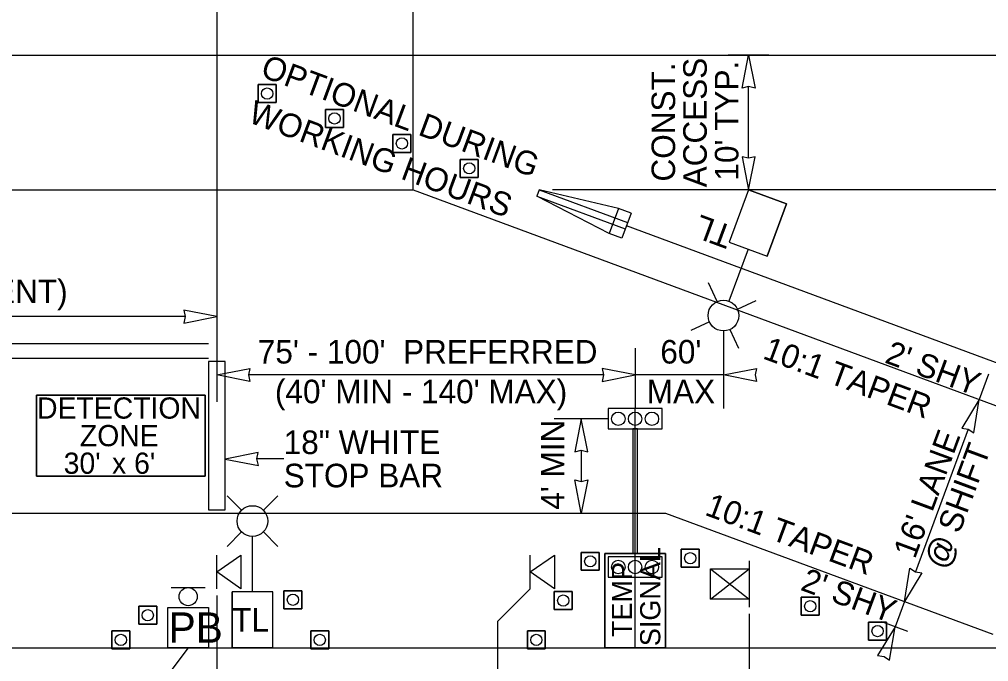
# Model space of a CAD drawing. Extents: x 99976 to 100136, y 99905 to 100011.
# Drawn here: x 100009.271 to 100012.15, y 99916.138 to 99918.045 of the extents above; entities that cross this region are included whole.
import ezdxf

# ---------------------------------------------------------------- set-up
doc = ezdxf.new("R2010")
doc.units = 0
for name, color, linetype in [('RD_ED_ShoulderPavedEdge', 7, 'Continuous'), ('RD_MK_LineEdgeWhite', 7, 'Continuous'), ('RD_MK_LineNoPass', 7, 'Continuous'), ('TR_WZ_BarrierTemp', 7, 'Continuous'), ('TR_WZ_PortableLightStandard', 7, 'Continuous'), ('TR_WZ_PortableSignMount5ftMinBlk-Wht', 7, 'Continuous'), ('TR_WZ_PortableSignMountBlk-Wht', 7, 'Continuous'), ('TR_WZ_ScaleTerminalEndSection', 7, 'Continuous'), ('TR_WZ_Sign', 7, 'Continuous'), ('TR_WZ_TempSignal', 7, 'Continuous'), ('TR_WZ_TrafficCone', 7, 'Continuous'), ('TR_WZ_WorkZoneDetails', 7, 'Continuous'), ('TR_WZ_WorkZoneTextCurrent', 7, 'Continuous')]:
    doc.layers.add(name, color=color, linetype=linetype)

msp = doc.modelspace()

# ---------------------------------------------------------------- linework, layer by layer
at = {"layer": 'RD_ED_ShoulderPavedEdge'}
for p, q in [((100000.1076, 99917.9393), (100015.45, 99917.9393)), ((100000.1076, 99916.1793), (100015.45, 99916.1793))]:
    msp.add_line(p, q, dxfattribs=at)
at = {"layer": 'RD_MK_LineEdgeWhite'}
for p, q in [((100000.1076, 99917.5393), (100010.4406, 99917.5393)), ((100010.4406, 99917.5393), (100012.9246, 99916.6193)), ((100000.1076, 99916.5793), (100011.1899, 99916.5793)), ((100011.1899, 99916.5793), (100012.1619, 99916.2193))]:
    msp.add_line(p, q, dxfattribs=at)
at = {"layer": 'RD_MK_LineNoPass'}
for p, q in [((100006.4076, 99917.0826), (100009.8326, 99917.0826)), ((100006.4076, 99917.0393), (100009.8326, 99917.0393))]:
    msp.add_line(p, q, dxfattribs=at)
at = {"layer": 'TR_WZ_BarrierTemp'}
msp.add_line((100012.9895, 99916.7232), (100011.074, 99917.4327), dxfattribs=at)
at = {"layer": 'TR_WZ_PortableLightStandard'}
for p, q in [((100011.4367, 99917.5393), (100011.3791, 99917.3837)), ((100011.4367, 99917.5393), (100011.3791, 99917.3837)), ((100011.4367, 99917.5393), (100011.5492, 99917.4976)), ((100011.5492, 99917.4976), (100011.4916, 99917.342)), ((100011.4916, 99917.342), (100011.5492, 99917.4976)), ((100011.4353, 99917.3628), (100011.3782, 99917.2087)), ((100011.3791, 99917.3837), (100011.4916, 99917.342)), ((100011.3432, 99917.2073), (100011.3178, 99917.2626)), ((100011.4039, 99917.1848), (100011.4593, 99917.2103)), ((100011.3207, 99917.1467), (100011.2655, 99917.1212)), ((100011.3815, 99917.1242), (100011.4069, 99917.0688)), ((100009.9312, 99916.5878), (100009.8881, 99916.6309)), ((100009.996, 99916.5878), (100010.0389, 99916.6309)), ((100009.9312, 99916.5231), (100009.8881, 99916.48)), ((100009.9636, 99916.3453), (100009.9636, 99916.5097)), ((100009.996, 99916.5231), (100010.0389, 99916.48)), ((100009.9036, 99916.1793), (100009.9036, 99916.3453)), ((100010.0236, 99916.3453), (100009.9036, 99916.3453)), ((100009.9036, 99916.3453), (100009.9036, 99916.1793)), ((100010.0236, 99916.1793), (100010.0236, 99916.3453)), ((100010.0236, 99916.1793), (100010.0236, 99916.3453)), ((100010.0236, 99916.1793), (100009.9036, 99916.1793))]:
    msp.add_line(p, q, dxfattribs=at)
for points in [[(100011.5492, 99917.4976), (100011.493, 99917.5185), (100011.4367, 99917.5393)], [(100011.3791, 99917.3837), (100011.4353, 99917.3628), (100011.4916, 99917.342)], [(100010.0236, 99916.3453), (100009.9636, 99916.3453), (100009.9036, 99916.3453)], [(100009.9036, 99916.1793), (100009.9636, 99916.1793), (100010.0236, 99916.1793)]]:
    msp.add_lwpolyline(points, dxfattribs=at)
for centre in [(100011.3623, 99917.1657), (100011.3623, 99917.1657), (100009.9635, 99916.5555), (100009.9635, 99916.5555)]:
    msp.add_circle(centre, 0.0457, dxfattribs=at)
at = {"layer": 'TR_WZ_PortableSignMount5ftMinBlk-Wht'}
for p, q in [((100011.4384, 99916.4376), (100011.4384, 99916.2997)), ((100011.3233, 99916.3238), (100011.4384, 99916.4134)), ((100011.3233, 99916.4134), (100011.4384, 99916.3238)), ((100011.3807, 99916.3685), (100011.3807, 99916.3685)), ((100011.3808, 99916.3686), (100011.3808, 99916.3686))]:
    msp.add_line(p, q, dxfattribs=at)
msp.add_lwpolyline([(100011.3233, 99916.3238), (100011.3233, 99916.4134), (100011.4384, 99916.4134), (100011.4384, 99916.3238)], close=True, dxfattribs=at)
at = {"layer": 'TR_WZ_PortableSignMountBlk-Wht'}
for p, q in [((100009.8576, 99916.3547), (100009.8576, 99916.4547)), ((100010.7884, 99916.3547), (100010.7884, 99916.4547))]:
    msp.add_line(p, q, dxfattribs=at)
for points in [[(100009.8576, 99916.4046), (100009.9294, 99916.4547), (100009.9294, 99916.3547)], [(100010.7884, 99916.4046), (100010.8602, 99916.4547), (100010.8602, 99916.3547)]]:
    msp.add_lwpolyline(points, close=True, dxfattribs=at)
at = {"layer": 'TR_WZ_ScaleTerminalEndSection'}
for p, q in [((100010.8149, 99917.5393), (100010.8079, 99917.5206)), ((100010.8149, 99917.5393), (100011.0775, 99917.4421)), ((100011.0504, 99917.4841), (100010.8149, 99917.5393)), ((100010.8079, 99917.5206), (100011.0705, 99917.4233)), ((100011.0226, 99917.4091), (100010.8079, 99917.5206)), ((100011.0504, 99917.4841), (100011.0226, 99917.4091)), ((100011.0879, 99917.4702), (100011.0504, 99917.4841)), ((100011.0879, 99917.4702), (100011.0601, 99917.3952)), ((100011.0601, 99917.3952), (100011.0226, 99917.4091))]:
    msp.add_line(p, q, dxfattribs=at)
at = {"layer": 'TR_WZ_Sign'}
msp.add_line((100009.7226, 99916.3583), (100009.8226, 99916.3583), dxfattribs=at)
msp.add_circle((100009.7726, 99916.3313), 0.027, dxfattribs=at)
msp.add_circle((100009.7726, 99916.3313), 0.027, dxfattribs=at)
at = {"layer": 'TR_WZ_TempSignal'}
for p, q in [((100011.02, 99916.8893), (100011.02, 99916.8293)), ((100011.1798, 99916.8893), (100011.02, 99916.8893)), ((100011.0999, 99916.1789), (100011.0999, 99916.8893)), ((100011.1798, 99916.8293), (100011.1798, 99916.8893)), ((100011.02, 99916.8293), (100011.1798, 99916.8293)), ((100011.0932, 99916.8293), (100011.0932, 99916.4591)), ((100011.1065, 99916.8293), (100011.0932, 99916.8293)), ((100011.1065, 99916.4591), (100011.1065, 99916.8293)), ((100011.0098, 99916.1789), (100011.0098, 99916.4591)), ((100011.0098, 99916.4591), (100011.1899, 99916.4591)), ((100011.0932, 99916.4591), (100011.0098, 99916.4591)), ((100011.0098, 99916.4591), (100011.0098, 99916.1789)), ((100011.02, 99916.4491), (100011.02, 99916.3891)), ((100011.1798, 99916.4491), (100011.02, 99916.4491)), ((100011.0932, 99916.4591), (100011.1065, 99916.4591)), ((100011.1065, 99916.4591), (100011.0932, 99916.4591)), ((100011.1899, 99916.4591), (100011.1065, 99916.4591)), ((100011.1798, 99916.3891), (100011.1798, 99916.4491)), ((100011.1899, 99916.4591), (100011.1899, 99916.1789)), ((100011.1899, 99916.1789), (100011.1899, 99916.4591)), ((100011.02, 99916.3891), (100011.1798, 99916.3891)), ((100011.1899, 99916.1789), (100011.0098, 99916.1789)), ((100011.0098, 99916.1789), (100011.1899, 99916.1789))]:
    msp.add_line(p, q, dxfattribs=at)
for points in [[(100011.1798, 99916.8293), (100011.1798, 99916.8893), (100011.02, 99916.8893), (100011.02, 99916.8293), (100011.1798, 99916.8293)], [(100011.1798, 99916.3891), (100011.1798, 99916.4491), (100011.02, 99916.4491), (100011.02, 99916.3891), (100011.1798, 99916.3891)]]:
    msp.add_lwpolyline(points, dxfattribs=at)
msp.add_lwpolyline([(100009.7126, 99916.2993), (100009.8326, 99916.2993), (100009.8326, 99916.1793), (100009.7126, 99916.1793)], close=True, dxfattribs=at)
msp.add_lwpolyline([(100009.7126, 99916.2993), (100009.8326, 99916.2993), (100009.8326, 99916.1793), (100009.7126, 99916.1793)], close=True, dxfattribs=at)
for centre in [(100011.0499, 99916.8593), (100011.0499, 99916.8593), (100011.0999, 99916.8593), (100011.0999, 99916.8593), (100011.1498, 99916.8593), (100011.1498, 99916.8593), (100011.0499, 99916.4191), (100011.0499, 99916.4191), (100011.0999, 99916.4191), (100011.0999, 99916.4191), (100011.1498, 99916.4191), (100011.1498, 99916.4191)]:
    msp.add_circle(centre, 0.02, dxfattribs=at)
at = {"layer": 'TR_WZ_TrafficCone'}
for points in [[(100010.0339, 99917.8518), (100009.9805, 99917.8518), (100009.9805, 99917.7984), (100010.0339, 99917.7984), (100010.0339, 99917.8518)], [(100010.0339, 99917.7984), (100009.9805, 99917.7984), (100009.9805, 99917.8518), (100010.0339, 99917.8518), (100010.0339, 99917.7984)], [(100010.2339, 99917.7777), (100010.1805, 99917.7777), (100010.1805, 99917.7244), (100010.2339, 99917.7244), (100010.2339, 99917.7777)], [(100010.2339, 99917.7244), (100010.1805, 99917.7244), (100010.1805, 99917.7777), (100010.2339, 99917.7777), (100010.2339, 99917.7244)], [(100010.4339, 99917.7036), (100010.3805, 99917.7036), (100010.3805, 99917.6503), (100010.4339, 99917.6503), (100010.4339, 99917.7036)], [(100010.4339, 99917.6503), (100010.3805, 99917.6503), (100010.3805, 99917.7036), (100010.4339, 99917.7036), (100010.4339, 99917.6503)], [(100010.6339, 99917.6295), (100010.5805, 99917.6295), (100010.5805, 99917.5762), (100010.6339, 99917.5762), (100010.6339, 99917.6295)], [(100010.6339, 99917.5762), (100010.5805, 99917.5762), (100010.5805, 99917.6295), (100010.6339, 99917.6295), (100010.6339, 99917.5762)], [(100011.237, 99916.472), (100011.2903, 99916.472), (100011.2903, 99916.4187), (100011.237, 99916.4187), (100011.237, 99916.472)], [(100011.237, 99916.4187), (100011.2903, 99916.4187), (100011.2903, 99916.472), (100011.237, 99916.472), (100011.237, 99916.4187)], [(100010.9931, 99916.4626), (100010.9398, 99916.4626), (100010.9398, 99916.4093), (100010.9931, 99916.4093), (100010.9931, 99916.4626)], [(100010.9931, 99916.4093), (100010.9398, 99916.4093), (100010.9398, 99916.4626), (100010.9931, 99916.4626), (100010.9931, 99916.4093)], [(100010.1101, 99916.3486), (100010.0568, 99916.3486), (100010.0568, 99916.2953), (100010.1101, 99916.2953), (100010.1101, 99916.3486)], [(100010.1101, 99916.2953), (100010.0568, 99916.2953), (100010.0568, 99916.3486), (100010.1101, 99916.3486), (100010.1101, 99916.2953)], [(100010.8599, 99916.346), (100010.9132, 99916.346), (100010.9132, 99916.2926), (100010.8599, 99916.2926), (100010.8599, 99916.346)], [(100010.8599, 99916.2926), (100010.9132, 99916.2926), (100010.9132, 99916.346), (100010.8599, 99916.346), (100010.8599, 99916.2926)], [(100011.5933, 99916.3294), (100011.6466, 99916.3294), (100011.6466, 99916.2761), (100011.5933, 99916.2761), (100011.5933, 99916.3294)], [(100011.5933, 99916.2761), (100011.6466, 99916.2761), (100011.6466, 99916.3294), (100011.5933, 99916.3294), (100011.5933, 99916.2761)], [(100009.6259, 99916.3026), (100009.6792, 99916.3026), (100009.6792, 99916.2493), (100009.6259, 99916.2493), (100009.6259, 99916.3026)], [(100009.6259, 99916.2493), (100009.6792, 99916.2493), (100009.6792, 99916.3026), (100009.6259, 99916.3026), (100009.6259, 99916.2493)], [(100011.7933, 99916.2553), (100011.8466, 99916.2553), (100011.8466, 99916.202), (100011.7933, 99916.202), (100011.7933, 99916.2553)], [(100011.7933, 99916.202), (100011.8466, 99916.202), (100011.8466, 99916.2553), (100011.7933, 99916.2553), (100011.7933, 99916.202)], [(100009.5459, 99916.2293), (100009.5992, 99916.2293), (100009.5992, 99916.176), (100009.5459, 99916.176), (100009.5459, 99916.2293)], [(100009.5459, 99916.176), (100009.5992, 99916.176), (100009.5992, 99916.2293), (100009.5459, 99916.2293), (100009.5459, 99916.176)], [(100010.1901, 99916.2293), (100010.1368, 99916.2293), (100010.1368, 99916.176), (100010.1901, 99916.176), (100010.1901, 99916.2293)], [(100010.1901, 99916.176), (100010.1368, 99916.176), (100010.1368, 99916.2293), (100010.1901, 99916.2293), (100010.1901, 99916.176)], [(100010.7799, 99916.2293), (100010.8332, 99916.2293), (100010.8332, 99916.176), (100010.7799, 99916.176), (100010.7799, 99916.2293)], [(100010.7799, 99916.176), (100010.8332, 99916.176), (100010.8332, 99916.2293), (100010.7799, 99916.2293), (100010.7799, 99916.176)]]:
    msp.add_lwpolyline(points, dxfattribs=at)
for centre in [(100010.0072, 99917.8251), (100010.2072, 99917.751), (100010.4072, 99917.677), (100010.6072, 99917.6029), (100010.9665, 99916.436), (100011.2637, 99916.4453), (100010.0835, 99916.3219), (100010.8865, 99916.3193), (100011.62, 99916.3027), (100009.6526, 99916.276), (100011.82, 99916.2287), (100009.5726, 99916.2026), (100010.1635, 99916.2026), (100010.8065, 99916.2026)]:
    msp.add_circle(centre, 0.0167, dxfattribs=at)
at = {"layer": 'TR_WZ_WorkZoneDetails'}
for p, q in [((100009.8576, 99918.2793), (100009.8576, 99916.9093)), ((100010.4406, 99917.5393), (100010.4406, 99918.2793)), ((100011.4967, 99917.9393), (100011.3767, 99917.9393)), ((100011.4367, 99917.633), (100011.4367, 99917.8456)), ((100012.7386, 99917.5393), (100010.8549, 99917.5393)), ((100009.7638, 99917.1626), (100006.5013, 99917.1626)), ((100011.3623, 99917.12), (100011.3623, 99916.8893)), ((100011.0999, 99917.0693), (100011.0999, 99916.8893)), ((100011.0061, 99916.9893), (100009.9513, 99916.9893)), ((100011.3623, 99916.9893), (100011.0999, 99916.9893)), ((100012.1497, 99916.9916), (100012.1219, 99916.9166)), ((100011.02, 99916.8593), (100010.86, 99916.8593)), ((100012.0894, 99916.8287), (100011.9322, 99916.4043)), ((100010.94, 99916.7656), (100010.94, 99916.673)), ((100010.0563, 99916.7401), (100009.9763, 99916.7401)), ((100010.7884, 99916.3547), (100010.6914, 99916.2577)), ((100009.8576, 99916.3347), (100009.8576, 99915.8393)), ((100011.8996, 99916.3164), (100011.8718, 99916.2414)), ((100011.4384, 99916.2797), (100011.4384, 99915.8393)), ((100010.6914, 99916.2577), (100010.6914, 99915.8393)), ((100011.9094, 99916.2275), (100011.8322, 99916.2561)), ((100009.7726, 99916.1793), (100009.7126, 99916.0993))]:
    msp.add_line(p, q, dxfattribs=at)
for points in [[(100011.4367, 99917.9393), (100011.456, 99917.841), (100011.4367, 99917.8456), (100011.4174, 99917.841)], [(100011.4367, 99917.5393), (100011.456, 99917.6376), (100011.4367, 99917.633), (100011.4174, 99917.6376)], [(100009.8576, 99917.1626), (100009.7593, 99917.1819), (100009.7638, 99917.1626), (100009.7593, 99917.1434)], [(100009.8576, 99916.9893), (100009.9558, 99917.0085), (100009.9513, 99916.9893), (100009.9558, 99916.97)], [(100011.0999, 99916.9893), (100011.0016, 99917.0085), (100011.0061, 99916.9893), (100011.0016, 99916.97)], [(100011.3623, 99916.9893), (100011.4606, 99917.0085), (100011.4561, 99916.9893), (100011.4606, 99916.97)], [(100012.1219, 99916.9166), (100012.0697, 99916.8311), (100012.0894, 99916.8287), (100012.1058, 99916.8177)], [(100010.94, 99916.8593), (100010.9207, 99916.761), (100010.94, 99916.7656), (100010.9593, 99916.761)], [(100009.8826, 99916.7393), (100009.981, 99916.7209), (100009.9763, 99916.7401), (100009.9807, 99916.7594)], [(100010.94, 99916.5793), (100010.9207, 99916.6776), (100010.94, 99916.673), (100010.9593, 99916.6776)], [(100011.8996, 99916.3164), (100011.9157, 99916.4153), (100011.9322, 99916.4043), (100011.9518, 99916.4019)], [(100011.8718, 99916.2414), (100011.8196, 99916.156), (100011.8393, 99916.1535), (100011.8558, 99916.1426)]]:
    msp.add_lwpolyline(points, close=True, dxfattribs=at)
for points in [[(100009.8326, 99916.5893), (100009.8826, 99916.5893), (100009.8826, 99917.0293), (100009.8326, 99917.0293), (100009.8326, 99916.5893)], [(100009.8326, 99916.5893), (100009.8826, 99916.5893), (100009.8826, 99917.0293), (100009.8326, 99917.0293), (100009.8326, 99916.5893)], [(100009.3226, 99916.9293), (100009.8226, 99916.9293), (100009.8226, 99916.6893), (100009.3226, 99916.6893), (100009.3226, 99916.9293)], [(100009.3226, 99916.6893), (100009.8226, 99916.6893), (100009.8226, 99916.9293), (100009.3226, 99916.9293), (100009.3226, 99916.6893)]]:
    msp.add_lwpolyline(points, dxfattribs=at)

# ---------------------------------------------------------------- texts
at = {"layer": 'TR_WZ_PortableLightStandard'}
msp.add_text('TL', height=0.07, rotation=159.6769, dxfattribs=at).set_placement((100011.3958, 99917.4287))
msp.add_text('TL', height=0.07, dxfattribs=at).set_placement((100009.9034, 99916.2273))
at = {"layer": 'TR_WZ_TempSignal'}
for s, p in [('SIGNAL', (100011.1748, 99916.184)), ('TEMP', (100011.0908, 99916.2111))]:
    msp.add_text(s, height=0.06, rotation=90, dxfattribs=at).set_placement(p)
msp.add_text('PB', height=0.09, dxfattribs=at).set_placement((100009.7148, 99916.1943))
at = {"layer": 'TR_WZ_WorkZoneDetails'}
for s, p in [('DETECTION', (100009.3239, 99916.8597)), ('ZONE', (100009.4511, 99916.7778)), ("30'", (100009.4029, 99916.6959)), ("x 6'", (100009.5465, 99916.6959))]:
    msp.add_text(s, height=0.063, dxfattribs=at).set_placement(p)
at = {"layer": 'TR_WZ_WorkZoneTextCurrent'}
for s, rotation, p in [('OPTIONAL DURING', 339.6769, (100009.984, 99917.8768)), ('CONST.', 90, (100011.2187, 99917.5637)), ('ACCESS', 90, (100011.3127, 99917.5465)), ("10' TYP.", 90, (100011.4067, 99917.5666)), ('WORKING HOURS', 339.6769, (100009.9472, 99917.7411)), ("75' - 100'  PREFERRED", 360, (100009.9795, 99917.0233)), ("60'", 360, (100011.1748, 99917.0233)), ('10:1 TAPER', 339.6769, (100011.4758, 99917.0392)), ("2' SHY", 339.6769, (100011.838, 99917.0271)), ("(40' MIN - 140' MAX)", 360, (100010.0303, 99916.9053)), ('MAX', 360, (100011.1346, 99916.9053)), ("4' MIN", 90, (100010.89, 99916.5891)), ("16' LANE", 69.6769, (100011.9308, 99916.4408)), ('SHIFT', 69.6769, (100012.063, 99916.5156)), ('10:1 TAPER', 339.6769, (100011.3038, 99916.5747)), ('@', 69.6769, (100012.023, 99916.4077)), ("2' SHY", 339.6769, (100011.5879, 99916.3519))]:
    msp.add_text(s, height=0.07, rotation=rotation, dxfattribs=at).set_placement(p)
for s, p in [('(SEE NOTE 12, WITHIN EXISTING PASSING ZONES IF PRESENT)', (100006.5333, 99917.2026)), ('18" WHITE', (100010.0563, 99916.7545)), ('STOP BAR', (100010.0563, 99916.6557))]:
    msp.add_text(s, height=0.07, dxfattribs=at).set_placement(p)

doc.saveas('drawing.dxf')
